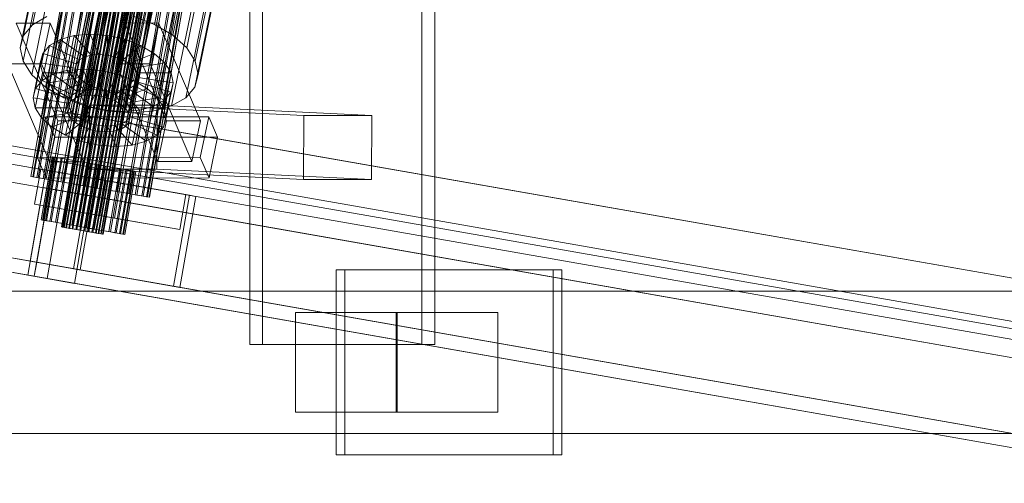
# Model space of a CAD drawing. Header units: millimetres. Extents: x -4395 to 65662, y -65530 to 6847.
# Tile 631 of 656: x 20058 to 20335, y -18464 to -18334. Entities that reach past the tile are written whole.
import ezdxf

# ---------------------------------------------------------------- set-up
doc = ezdxf.new("R2010")
doc.units = ezdxf.units.MM
doc.layers.add('superior_C02', color=7, linetype='Continuous', lineweight=0)
doc.layers.add('superior_C07', color=7, linetype='Continuous', lineweight=0)

msp = doc.modelspace()

# ---------------------------------------------------------------- linework, layer by layer
at = {"layer": 'superior_C02'}
for p, q in [((20122.893, -17575), (20122.893, -18425)), ((20126.47, -18425), (20126.47, -17575)), ((20171.385, -18425), (20171.385, -17575)), ((20174.961, -17575), (20174.961, -18425)), ((20074.073, -18355.541), (20118.448, -18141.742)), ((20075.924, -18355.022), (20120.3, -18141.224)), ((20078.073, -18354.844), (20122.448, -18141.045)), ((20080.371, -18355.017), (20124.747, -18141.218)), ((20082.664, -18355.53), (20127.039, -18141.731)), ((20071.735, -18357.434), (20116.11, -18143.635)), ((20072.643, -18356.363), (20117.019, -18142.565)), ((20084.793, -18356.348), (20129.168, -18142.549)), ((20086.614, -18357.415), (20130.99, -18143.617)), ((20071.408, -18358.68), (20115.783, -18144.881)), ((20071.685, -18360.017), (20116.061, -18146.218)), ((20072.548, -18361.352), (20116.924, -18147.554)), ((20088.004, -18358.659), (20132.38, -18144.861)), ((20133.243, -18146.196), (20088.867, -18359.995)), ((20089.145, -18361.332), (20133.52, -18147.533)), ((20073.938, -18362.596), (20118.313, -18148.798)), ((20075.759, -18363.664), (20120.135, -18149.865)), ((20087.909, -18363.648), (20132.284, -18149.85)), ((20088.818, -18362.578), (20133.193, -18148.779)), ((20061.796, -18334.981), (20100.05, -18150.672)), ((20077.889, -18364.482), (20122.264, -18150.683)), ((20080.181, -18364.995), (20124.556, -18151.196)), ((20082.479, -18365.168), (20126.855, -18151.369)), ((20084.628, -18364.989), (20129.003, -18151.191)), ((20086.48, -18364.471), (20130.855, -18150.672)), ((20096.084, -18334.938), (20134.339, -18150.629)), ((20059.23, -18338.003), (20097.485, -18153.694)), ((20101.225, -18337.95), (20139.479, -18153.641)), ((20058.308, -18341.52), (20096.562, -18157.211)), ((20105.147, -18341.461), (20143.401, -18157.152)), ((20059.091, -18345.291), (20097.346, -18160.982)), ((20145.837, -18160.922), (20107.582, -18345.231)), ((20061.526, -18349.061), (20099.781, -18164.752)), ((20108.365, -18349.002), (20146.62, -18164.693)), ((20065.448, -18352.572), (20103.703, -18168.263)), ((20107.443, -18352.519), (20145.698, -18168.21)), ((20070.589, -18355.584), (20108.844, -18171.275)), ((20104.878, -18355.541), (20143.132, -18171.232)), ((20076.599, -18357.893), (20114.853, -18173.584)), ((20083.067, -18359.341), (20121.322, -18175.032)), ((20095.618, -18359.326), (20133.873, -18175.016)), ((20100.844, -18357.863), (20139.099, -18173.554)), ((20089.555, -18359.83), (20127.809, -18175.521)), ((20061.796, -18334.981), (20065.829, -18332.659)), ((20090.074, -18332.629), (20096.084, -18334.938)), ((20066.696, -18334.539), (20057.15, -18334.551)), ((20068.901, -18362.083), (20057.15, -18334.551)), ((20059.23, -18338.003), (20061.796, -18334.981)), ((20064.316, -18346.008), (20066.696, -18334.539)), ((20066.696, -18334.539), (20078.447, -18362.071)), ((20087.696, -18334.513), (20085.316, -18345.981)), ((20097.241, -18334.501), (20087.696, -18334.513)), ((20099.447, -18362.045), (20087.696, -18334.513)), ((20094.861, -18345.969), (20097.241, -18334.501)), ((20096.084, -18334.938), (20101.225, -18337.95)), ((20097.241, -18334.501), (20108.992, -18362.033)), ((20058.308, -18341.52), (20059.23, -18338.003)), ((20073.47, -18338.017), (20069.56, -18339.111)), ((20071.429, -18347.847), (20073.47, -18338.017)), ((20078.005, -18337.64), (20073.47, -18338.017)), ((20073.47, -18338.017), (20078.305, -18343.554)), ((20075.965, -18347.47), (20078.005, -18337.64)), ((20082.858, -18338.005), (20078.005, -18337.64)), ((20078.005, -18337.64), (20080.453, -18343.376)), ((20080.817, -18347.835), (20082.858, -18338.005)), ((20082.858, -18338.005), (20082.752, -18343.549)), ((20087.697, -18339.088), (20082.858, -18338.005)), ((20101.225, -18337.95), (20105.147, -18341.461)), ((20059.091, -18345.291), (20058.308, -18341.52)), ((20064.503, -18350.678), (20066.543, -18340.848)), ((20066.543, -18340.848), (20064.624, -18343.108)), ((20069.56, -18339.111), (20066.543, -18340.848)), ((20066.543, -18340.848), (20075.024, -18344.895)), ((20067.52, -18348.941), (20069.56, -18339.111)), ((20069.56, -18339.111), (20076.453, -18344.073)), ((20087.697, -18339.088), (20085.044, -18344.062)), ((20085.656, -18348.918), (20087.697, -18339.088)), ((20092.192, -18340.816), (20087.173, -18344.88)), ((20092.192, -18340.816), (20087.697, -18339.088)), ((20090.152, -18350.645), (20092.192, -18340.816)), ((20096.037, -18343.069), (20092.192, -18340.816)), ((20105.147, -18341.461), (20107.582, -18345.231)), ((20062.584, -18352.938), (20064.624, -18343.108)), ((20064.624, -18343.108), (20063.934, -18345.739)), ((20064.624, -18343.108), (20074.115, -18345.966)), ((20076.453, -18344.073), (20074.413, -18353.902)), ((20075.024, -18344.895), (20076.453, -18344.073)), ((20078.305, -18343.554), (20076.265, -18353.384)), ((20076.453, -18344.073), (20078.305, -18343.554)), ((20078.305, -18343.554), (20080.453, -18343.376)), ((20080.453, -18343.376), (20078.413, -18353.205)), ((20080.453, -18343.376), (20082.752, -18343.549)), ((20082.752, -18343.549), (20080.712, -18353.378)), ((20082.752, -18343.549), (20085.044, -18344.062)), ((20085.044, -18344.062), (20083.004, -18353.892)), ((20085.044, -18344.062), (20087.173, -18344.88)), ((20096.037, -18343.069), (20088.995, -18345.947)), ((20093.997, -18352.899), (20096.037, -18343.069)), ((20098.971, -18345.695), (20096.037, -18343.069)), ((20054.77, -18346.02), (20064.316, -18346.008)), ((20054.77, -18346.02), (20066.521, -18373.551)), ((20061.526, -18349.061), (20059.091, -18345.291)), ((20061.894, -18355.569), (20063.934, -18345.739)), ((20063.934, -18345.739), (20073.788, -18347.212)), ((20063.934, -18345.739), (20064.52, -18348.56)), ((20076.066, -18373.539), (20064.316, -18346.008)), ((20074.115, -18345.966), (20072.075, -18355.796)), ((20075.024, -18344.895), (20072.984, -18354.725)), ((20073.788, -18347.212), (20074.115, -18345.966)), ((20074.115, -18345.966), (20075.024, -18344.895)), ((20087.173, -18344.88), (20085.133, -18354.71)), ((20085.316, -18345.981), (20094.861, -18345.969)), ((20085.316, -18345.981), (20097.066, -18373.513)), ((20088.995, -18345.947), (20086.955, -18355.777)), ((20087.173, -18344.88), (20088.995, -18345.947)), ((20088.995, -18345.947), (20090.384, -18347.191)), ((20098.971, -18345.695), (20090.384, -18347.191)), ((20106.612, -18373.501), (20094.861, -18345.969)), ((20096.931, -18355.525), (20098.971, -18345.695)), ((20100.793, -18348.515), (20098.971, -18345.695)), ((20107.582, -18345.231), (20108.365, -18349.002)), ((20065.448, -18352.572), (20061.526, -18349.061)), ((20062.48, -18358.39), (20064.52, -18348.56)), ((20064.503, -18350.678), (20067.52, -18348.941)), ((20064.52, -18348.56), (20074.065, -18348.548)), ((20064.52, -18348.56), (20066.342, -18351.38)), ((20066.342, -18351.38), (20074.928, -18349.884)), ((20067.52, -18348.941), (20071.429, -18347.847)), ((20074.413, -18353.902), (20067.52, -18348.941)), ((20071.429, -18347.847), (20075.965, -18347.47)), ((20076.265, -18353.384), (20071.429, -18347.847)), ((20073.788, -18347.212), (20071.748, -18357.042)), ((20074.065, -18348.548), (20072.025, -18358.378)), ((20074.928, -18349.884), (20072.888, -18359.714)), ((20074.065, -18348.548), (20073.788, -18347.212)), ((20074.928, -18349.884), (20074.065, -18348.548)), ((20076.318, -18351.128), (20074.928, -18349.884)), ((20078.413, -18353.205), (20075.965, -18347.47)), ((20075.965, -18347.47), (20080.817, -18347.835)), ((20080.712, -18353.378), (20080.817, -18347.835)), ((20080.817, -18347.835), (20085.656, -18348.918)), ((20083.004, -18353.892), (20085.656, -18348.918)), ((20085.656, -18348.918), (20090.152, -18350.645)), ((20090.384, -18347.191), (20088.344, -18357.021)), ((20089.207, -18358.357), (20091.247, -18348.527)), ((20091.525, -18349.863), (20089.485, -18359.693)), ((20090.384, -18347.191), (20091.247, -18348.527)), ((20091.525, -18349.863), (20091.198, -18351.109)), ((20091.247, -18348.527), (20100.793, -18348.515)), ((20091.247, -18348.527), (20091.525, -18349.863)), ((20101.379, -18351.336), (20091.525, -18349.863)), ((20100.793, -18348.515), (20098.753, -18358.345)), ((20101.379, -18351.336), (20100.793, -18348.515)), ((20108.365, -18349.002), (20107.443, -18352.519)), ((20062.584, -18352.938), (20064.503, -18350.678)), ((20064.302, -18361.21), (20066.342, -18351.38)), ((20072.984, -18354.725), (20064.503, -18350.678)), ((20070.589, -18355.584), (20065.448, -18352.572)), ((20066.342, -18351.38), (20069.275, -18354.006)), ((20069.275, -18354.006), (20076.318, -18351.128)), ((20073.121, -18356.26), (20078.14, -18352.196)), ((20076.318, -18351.128), (20074.278, -18360.958)), ((20078.14, -18352.196), (20076.099, -18362.025)), ((20078.14, -18352.196), (20076.318, -18351.128)), ((20080.269, -18353.014), (20078.14, -18352.196)), ((20085.133, -18354.71), (20090.152, -18350.645)), ((20090.289, -18352.18), (20088.249, -18362.01)), ((20090.289, -18352.18), (20088.86, -18353.003)), ((20091.198, -18351.109), (20089.158, -18360.939)), ((20090.152, -18350.645), (20093.997, -18352.899)), ((20091.198, -18351.109), (20090.289, -18352.18)), ((20098.77, -18356.228), (20090.289, -18352.18)), ((20100.689, -18353.967), (20091.198, -18351.109)), ((20099.338, -18361.166), (20101.379, -18351.336)), ((20100.689, -18353.967), (20101.379, -18351.336)), ((20107.443, -18352.519), (20104.878, -18355.541)), ((20061.894, -18355.569), (20062.584, -18352.938)), ((20072.075, -18355.796), (20062.584, -18352.938)), ((20067.235, -18363.836), (20069.275, -18354.006)), ((20069.275, -18354.006), (20073.121, -18356.26)), ((20072.984, -18354.725), (20072.075, -18355.796)), ((20074.413, -18353.902), (20072.984, -18354.725)), ((20074.073, -18355.541), (20075.924, -18355.022)), ((20076.265, -18353.384), (20074.413, -18353.902)), ((20075.924, -18355.022), (20078.073, -18354.844)), ((20078.413, -18353.205), (20076.265, -18353.384)), ((20077.616, -18357.987), (20080.269, -18353.014)), ((20078.073, -18354.844), (20080.371, -18355.017)), ((20080.269, -18353.014), (20078.229, -18362.843)), ((20080.712, -18353.378), (20078.413, -18353.205)), ((20082.561, -18353.527), (20080.269, -18353.014)), ((20080.371, -18355.017), (20082.664, -18355.53)), ((20082.561, -18353.527), (20080.521, -18363.357)), ((20083.004, -18353.892), (20080.712, -18353.378)), ((20082.455, -18359.07), (20082.561, -18353.527)), ((20084.86, -18353.7), (20082.561, -18353.527)), ((20084.86, -18353.7), (20082.819, -18363.53)), ((20085.133, -18354.71), (20083.004, -18353.892)), ((20087.008, -18353.521), (20084.86, -18353.7)), ((20087.308, -18359.436), (20084.86, -18353.7)), ((20087.008, -18353.521), (20084.968, -18363.351)), ((20086.955, -18355.777), (20085.133, -18354.71)), ((20088.86, -18353.003), (20086.82, -18362.833)), ((20086.955, -18355.777), (20093.997, -18352.899)), ((20088.86, -18353.003), (20087.008, -18353.521)), ((20091.843, -18359.058), (20087.008, -18353.521)), ((20095.753, -18357.964), (20088.86, -18353.003)), ((20093.997, -18352.899), (20096.931, -18355.525)), ((20098.648, -18363.797), (20100.689, -18353.967)), ((20098.77, -18356.228), (20100.689, -18353.967)), ((20071.748, -18357.042), (20061.894, -18355.569)), ((20062.48, -18358.39), (20061.894, -18355.569)), ((20076.599, -18357.893), (20070.589, -18355.584)), ((20071.081, -18366.09), (20073.121, -18356.26)), ((20071.408, -18358.68), (20071.735, -18357.434)), ((20071.735, -18357.434), (20072.643, -18356.363)), ((20072.075, -18355.796), (20071.748, -18357.042)), ((20071.748, -18357.042), (20072.025, -18358.378)), ((20072.643, -18356.363), (20074.073, -18355.541)), ((20073.121, -18356.26), (20077.616, -18357.987)), ((20075.576, -18367.817), (20077.616, -18357.987)), ((20083.067, -18359.341), (20076.599, -18357.893)), ((20077.616, -18357.987), (20082.455, -18359.07)), ((20077.759, -18357.646), (20077.683, -18375.644)), ((20096.85, -18357.646), (20077.759, -18357.646)), ((20138.152, -18360.514), (20077.759, -18357.646)), ((20082.664, -18355.53), (20084.793, -18356.348)), ((20084.793, -18356.348), (20086.614, -18357.415)), ((20086.614, -18357.415), (20088.004, -18358.659)), ((20088.344, -18357.021), (20086.955, -18355.777)), ((20088.344, -18357.021), (20096.931, -18355.525)), ((20089.207, -18358.357), (20088.344, -18357.021)), ((20091.843, -18359.058), (20095.753, -18357.964)), ((20093.713, -18367.794), (20095.753, -18357.964)), ((20100.844, -18357.863), (20095.618, -18359.326)), ((20095.753, -18357.964), (20098.77, -18356.228)), ((20096.73, -18366.057), (20098.77, -18356.228)), ((20096.774, -18375.644), (20096.85, -18357.646)), ((20096.85, -18357.646), (20157.243, -18360.514)), ((20096.931, -18355.525), (20098.753, -18358.345)), ((20104.878, -18355.541), (20100.844, -18357.863)), ((20072.025, -18358.378), (20062.48, -18358.39)), ((20064.302, -18361.21), (20062.48, -18358.39)), ((20065.548, -18360.939), (20063.167, -18372.408)), ((20072.888, -18359.714), (20064.302, -18361.21)), ((20111.366, -18360.882), (20065.548, -18360.939)), ((20067.996, -18366.675), (20065.548, -18360.939)), ((20074.278, -18360.958), (20067.235, -18363.836)), ((20071.685, -18360.017), (20071.408, -18358.68)), ((20072.548, -18361.352), (20071.685, -18360.017)), ((20072.025, -18358.378), (20072.888, -18359.714)), ((20072.888, -18359.714), (20074.278, -18360.958)), ((20074.278, -18360.958), (20076.099, -18362.025)), ((20080.415, -18368.9), (20082.455, -18359.07)), ((20082.455, -18359.07), (20087.308, -18359.436)), ((20089.555, -18359.83), (20083.067, -18359.341)), ((20085.267, -18369.265), (20087.308, -18359.436)), ((20087.308, -18359.436), (20091.843, -18359.058)), ((20088.004, -18358.659), (20088.867, -18359.995)), ((20088.249, -18362.01), (20089.158, -18360.939)), ((20088.867, -18359.995), (20089.145, -18361.332)), ((20089.158, -18360.939), (20089.485, -18359.693)), ((20089.158, -18360.939), (20098.648, -18363.797)), ((20098.753, -18358.345), (20089.207, -18358.357)), ((20089.485, -18359.693), (20089.207, -18358.357)), ((20089.485, -18359.693), (20099.338, -18361.166)), ((20095.618, -18359.326), (20089.555, -18359.83)), ((20089.803, -18368.888), (20091.843, -18359.058)), ((20098.753, -18358.345), (20099.338, -18361.166)), ((20108.986, -18372.35), (20111.366, -18360.882)), ((20111.366, -18360.882), (20113.814, -18366.618)), ((20138.076, -18378.512), (20138.152, -18360.514)), ((20138.152, -18360.514), (20157.243, -18360.514)), ((20157.243, -18360.514), (20157.167, -18378.512)), ((20067.235, -18363.836), (20064.302, -18361.21)), ((20066.521, -18373.551), (20068.901, -18362.083)), ((20068.901, -18362.083), (20078.447, -18362.071)), ((20076.099, -18362.025), (20071.081, -18366.09)), ((20073.938, -18362.596), (20072.548, -18361.352)), ((20075.759, -18363.664), (20073.938, -18362.596)), ((20078.229, -18362.843), (20075.576, -18367.817)), ((20077.889, -18364.482), (20075.759, -18363.664)), ((20078.447, -18362.071), (20076.066, -18373.539)), ((20076.099, -18362.025), (20078.229, -18362.843)), ((20078.229, -18362.843), (20080.521, -18363.357)), ((20080.521, -18363.357), (20080.415, -18368.9)), ((20080.521, -18363.357), (20082.819, -18363.53)), ((20082.819, -18363.53), (20084.968, -18363.351)), ((20082.819, -18363.53), (20085.267, -18369.265)), ((20084.968, -18363.351), (20086.82, -18362.833)), ((20084.968, -18363.351), (20089.803, -18368.888)), ((20087.909, -18363.648), (20086.48, -18364.471)), ((20086.82, -18362.833), (20088.249, -18362.01)), ((20086.82, -18362.833), (20093.713, -18367.794)), ((20088.818, -18362.578), (20087.909, -18363.648)), ((20088.249, -18362.01), (20096.73, -18366.057)), ((20089.145, -18361.332), (20088.818, -18362.578)), ((20098.648, -18363.797), (20096.73, -18366.057)), ((20097.066, -18373.513), (20099.447, -18362.045)), ((20099.338, -18361.166), (20098.648, -18363.797)), ((20099.447, -18362.045), (20108.992, -18362.033)), ((20108.992, -18362.033), (20106.612, -18373.501)), ((20071.081, -18366.09), (20067.235, -18363.836)), ((20075.576, -18367.817), (20071.081, -18366.09)), ((20080.181, -18364.995), (20077.889, -18364.482)), ((20082.479, -18365.168), (20080.181, -18364.995)), ((20084.628, -18364.989), (20082.479, -18365.168)), ((20086.48, -18364.471), (20084.628, -18364.989)), ((20096.73, -18366.057), (20093.713, -18367.794)), ((20065.616, -18378.143), (20067.996, -18366.675)), ((20067.996, -18366.675), (20113.814, -18366.618)), ((20080.415, -18368.9), (20075.576, -18367.817)), ((20085.267, -18369.265), (20080.415, -18368.9)), ((20089.803, -18368.888), (20085.267, -18369.265)), ((20093.713, -18367.794), (20089.803, -18368.888)), ((20113.814, -18366.618), (20111.434, -18378.086)), ((20063.167, -18372.408), (20108.986, -18372.35)), ((20063.167, -18372.408), (20065.616, -18378.143)), ((20076.066, -18373.539), (20066.521, -18373.551)), ((20106.612, -18373.501), (20097.066, -18373.513)), ((20111.434, -18378.086), (20108.986, -18372.35)), ((20077.683, -18375.644), (20096.774, -18375.644)), ((20138.076, -18378.512), (20077.683, -18375.644)), ((20157.167, -18378.512), (20096.774, -18375.644)), ((20111.434, -18378.086), (20065.616, -18378.143)), ((20157.167, -18378.512), (20138.076, -18378.512)), ((20208.346, -18404), (20147.255, -18404)), ((20147.255, -18404), (20147.255, -18456)), ((20149.64, -18404), (20147.255, -18404)), ((20149.64, -18456), (20149.64, -18404)), ((20149.64, -18404), (20210.731, -18404)), ((20208.346, -18456), (20208.346, -18404)), ((20208.346, -18404), (20210.731, -18404)), ((20210.731, -18404), (20210.731, -18456)), ((20484.747, -18410), (19339.287, -18410)), ((19351.209, -18410), (20496.669, -18410)), ((20539.887, -18410), (19394.427, -18410)), ((19409.329, -18410), (20554.789, -18410)), ((20164.438, -18416), (20135.801, -18416)), ((20135.801, -18416), (20135.801, -18444)), ((20164.079, -18416), (20135.801, -18416)), ((20164.079, -18444), (20164.079, -18416)), ((20164.079, -18416), (20192.715, -18416)), ((20164.438, -18444), (20164.438, -18416)), ((20164.438, -18416), (20192.715, -18416)), ((20192.715, -18416), (20192.715, -18444)), ((20122.893, -18425), (20171.385, -18425)), ((20122.893, -18425), (20126.47, -18425)), ((20174.961, -18425), (20126.47, -18425)), ((20174.961, -18425), (20171.385, -18425)), ((20135.801, -18444), (20164.438, -18444)), ((20135.801, -18444), (20164.079, -18444)), ((20192.715, -18444), (20164.079, -18444)), ((20192.715, -18444), (20164.438, -18444)), ((19339.287, -18450), (20484.747, -18450)), ((19351.209, -18450), (20496.669, -18450)), ((19394.427, -18450), (20539.887, -18450)), ((19409.329, -18450), (20554.789, -18450)), ((20147.255, -18456), (20208.346, -18456)), ((20147.255, -18456), (20149.64, -18456)), ((20210.731, -18456), (20149.64, -18456)), ((20210.731, -18456), (20208.346, -18456))]:
    msp.add_line(p, q, dxfattribs=at)
at = {"layer": 'superior_C07'}
for p, q in [((20138.414, -17992.73), (20065.887, -18406.421)), ((20073.546, -18407.764), (20146.072, -17994.073)), ((20137.247, -18007.755), (20069.901, -18391.896)), ((20137.272, -18007.759), (20069.926, -18391.9)), ((20137.448, -18007.79), (20070.102, -18391.931)), ((20070.177, -18391.944), (20137.523, -18007.803)), ((20137.868, -18007.864), (20070.522, -18392.005)), ((20137.989, -18007.885), (20070.643, -18392.026)), ((20138.491, -18007.973), (20071.145, -18392.114)), ((20138.654, -18008.001), (20071.308, -18392.143)), ((20139.292, -18008.113), (20071.946, -18392.254)), ((20139.491, -18008.148), (20072.144, -18392.289)), ((20140.241, -18008.28), (20072.895, -18392.421)), ((20140.468, -18008.319), (20073.121, -18392.461)), ((20141.302, -18008.466), (20073.955, -18392.607)), ((20141.547, -18008.509), (20074.201, -18392.65)), ((20142.433, -18008.664), (20075.086, -18392.805)), ((20142.688, -18008.709), (20075.342, -18392.85)), ((20143.591, -18008.867), (20076.245, -18393.008)), ((20143.846, -18008.912), (20076.5, -18393.053)), ((20144.732, -18009.067), (20077.386, -18393.208)), ((20144.978, -18009.11), (20077.631, -18393.251)), ((20145.812, -18009.256), (20078.465, -18393.397)), ((20146.038, -18009.296), (20078.692, -18393.437)), ((20146.789, -18009.428), (20079.442, -18393.569)), ((20146.987, -18009.462), (20079.641, -18393.604)), ((20147.625, -18009.574), (20080.279, -18393.715)), ((20147.788, -18009.603), (20080.442, -18393.744)), ((20148.29, -18009.691), (20080.944, -18393.832)), ((20148.411, -18009.712), (20081.065, -18393.853)), ((20148.756, -18009.772), (20081.41, -18393.914)), ((20148.831, -18009.786), (20081.485, -18393.927)), ((20149.007, -18009.816), (20081.661, -18393.958)), ((20149.032, -18009.821), (20081.686, -18393.962)), ((20124.285, -18018.173), (20061.256, -18377.69)), ((20124.357, -18018.185), (20061.328, -18377.702)), ((20124.856, -18018.273), (20061.826, -18377.79)), ((20062.038, -18377.827), (20125.067, -18018.31)), ((20126.046, -18018.482), (20063.016, -18377.998)), ((20126.389, -18018.542), (20063.359, -18378.059)), ((20127.81, -18018.791), (20064.78, -18378.308)), ((20128.271, -18018.872), (20065.242, -18378.389)), ((20130.08, -18019.189), (20067.05, -18378.706)), ((20130.642, -18019.287), (20067.613, -18378.804)), ((20132.769, -18019.66), (20069.74, -18379.177)), ((20133.41, -18019.773), (20070.381, -18379.29)), ((20135.773, -18020.187), (20072.744, -18379.704)), ((20136.47, -18020.309), (20073.441, -18379.826)), ((20138.978, -18020.749), (20075.949, -18380.266)), ((20139.702, -18020.876), (20076.673, -18380.393)), ((20142.26, -18021.324), (20079.231, -18380.841)), ((20142.984, -18021.451), (20079.955, -18380.968)), ((20145.492, -18021.891), (20082.463, -18381.408)), ((20146.189, -18022.013), (20083.16, -18381.53)), ((20148.552, -18022.427), (20085.523, -18381.944)), ((20149.193, -18022.54), (20086.164, -18382.057)), ((20151.32, -18022.913), (20088.291, -18382.429)), ((20151.882, -18023.011), (20088.853, -18382.528)), ((20153.691, -18023.328), (20090.662, -18382.845)), ((20154.153, -18023.409), (20091.123, -18382.926)), ((20155.573, -18023.658), (20092.544, -18383.175)), ((20155.916, -18023.718), (20092.887, -18383.235)), ((20156.895, -18023.89), (20093.866, -18383.407)), ((20157.106, -18023.927), (20094.077, -18383.444)), ((20157.605, -18024.015), (20094.576, -18383.531)), ((20157.677, -18024.027), (20094.648, -18383.544)), ((19844.001, -18342.14), (26534.636, -19515.116)), ((26536.474, -19515.438), (19845.839, -18342.462)), ((19886.889, -18349.658), (26577.524, -19522.635)), ((26503.612, -19499.525), (19944.035, -18349.525)), ((19944.954, -18349.686), (26504.531, -19499.686)), ((26579.362, -19522.957), (19888.727, -18349.981)), ((26535.165, -19505.056), (19975.588, -18355.056)), ((19976.507, -18355.217), (26536.084, -19505.217)), ((20061.091, -18401.519), (20068.516, -18359.165)), ((20070.354, -18359.487), (20062.929, -18401.841)), ((20068.516, -18359.165), (26440.867, -19476.341)), ((20068.516, -18359.165), (20070.354, -18359.487)), ((26442.705, -19476.664), (20070.354, -18359.487)), ((19840.375, -18362.824), (26531.01, -19535.801)), ((26468.717, -19493.407), (20040.198, -18366.384)), ((20041.117, -18366.545), (26469.636, -19493.568)), ((26530.319, -19539.741), (19839.684, -18366.764)), ((19841.522, -18367.086), (26532.157, -19540.063)), ((20032.329, -18367.035), (26479.571, -19497.34)), ((26490.293, -19499.22), (20043.051, -18368.914)), ((26572.978, -19543.158), (19882.343, -18370.182)), ((26479.053, -19500.295), (20031.811, -18369.989)), ((20042.533, -18371.869), (26489.775, -19502.175)), ((19881.652, -18374.122), (26572.287, -19547.098)), ((26573.206, -19547.259), (19882.571, -18374.283)), ((19884.41, -18374.605), (26575.045, -19547.582)), ((20067.289, -18372.148), (20064.181, -18389.878)), ((20067.339, -18372.157), (20064.231, -18389.887)), ((20067.692, -18372.219), (20064.583, -18389.948)), ((20064.733, -18389.975), (20067.841, -18372.245)), ((20068.532, -18372.366), (20065.423, -18390.096)), ((20068.774, -18372.409), (20065.666, -18390.138)), ((20069.777, -18372.584), (20066.669, -18390.314)), ((20070.103, -18372.642), (20066.994, -18390.371)), ((20067.339, -18372.157), (20067.289, -18372.148)), ((20067.289, -18372.148), (20067.692, -18372.219)), ((20067.841, -18372.245), (20067.339, -18372.157)), ((20067.692, -18372.219), (20068.532, -18372.366)), ((20068.774, -18372.409), (20067.841, -18372.245)), ((20071.379, -18372.865), (20068.271, -18390.595)), ((20068.532, -18372.366), (20069.777, -18372.584)), ((20071.776, -18372.935), (20068.668, -18390.665)), ((20070.103, -18372.642), (20068.774, -18372.409)), ((20069.777, -18372.584), (20071.379, -18372.865)), ((20071.776, -18372.935), (20070.103, -18372.642)), ((20073.277, -18373.198), (20070.169, -18390.928)), ((20073.73, -18373.278), (20070.622, -18391.007)), ((20071.379, -18372.865), (20073.277, -18373.198)), ((20073.73, -18373.278), (20071.776, -18372.935)), ((20075.398, -18373.57), (20072.29, -18391.3)), ((20075.89, -18373.656), (20072.782, -18391.386)), ((20073.277, -18373.198), (20075.398, -18373.57)), ((20075.89, -18373.656), (20073.73, -18373.278)), ((20077.66, -18373.967), (20074.552, -18391.696)), ((20078.172, -18374.056), (20075.063, -18391.786)), ((20075.398, -18373.57), (20077.66, -18373.967)), ((20078.172, -18374.056), (20075.89, -18373.656)), ((20079.977, -18374.373), (20076.869, -18392.102)), ((20080.488, -18374.462), (20077.38, -18392.192)), ((20077.66, -18373.967), (20079.977, -18374.373)), ((20080.488, -18374.462), (20078.172, -18374.056)), ((20082.259, -18374.773), (20079.151, -18392.502)), ((20082.75, -18374.859), (20079.642, -18392.589)), ((20079.977, -18374.373), (20082.259, -18374.773)), ((20082.75, -18374.859), (20080.488, -18374.462)), ((20082.259, -18374.773), (20084.418, -18375.151)), ((20084.871, -18375.231), (20082.75, -18374.859)), ((20062.36, -18385.498), (20064.087, -18375.648)), ((20064.087, -18375.648), (20086.554, -18379.587)), ((20064.087, -18375.648), (20082.467, -18378.87)), ((20084.418, -18375.151), (20081.31, -18392.881)), ((20084.871, -18375.231), (20081.763, -18392.96)), ((20086.372, -18375.494), (20083.264, -18393.224)), ((20086.769, -18375.564), (20083.661, -18393.293)), ((20084.418, -18375.151), (20086.372, -18375.494)), ((20086.769, -18375.564), (20084.871, -18375.231)), ((20088.046, -18375.787), (20084.938, -18393.517)), ((20088.372, -18375.844), (20085.264, -18393.574)), ((20089.375, -18376.02), (20086.267, -18393.75)), ((20086.372, -18375.494), (20088.046, -18375.787)), ((20089.617, -18376.063), (20086.509, -18393.792)), ((20088.372, -18375.844), (20086.769, -18375.564)), ((20090.308, -18376.184), (20087.2, -18393.913)), ((20090.457, -18376.21), (20087.349, -18393.94)), ((20090.809, -18376.272), (20087.701, -18394.001)), ((20090.86, -18376.281), (20087.751, -18394.01)), ((20088.046, -18375.787), (20089.375, -18376.02)), ((20089.617, -18376.063), (20088.372, -18375.844)), ((20089.375, -18376.02), (20090.308, -18376.184)), ((20090.457, -18376.21), (20089.617, -18376.063)), ((20090.308, -18376.184), (20090.809, -18376.272)), ((20090.86, -18376.281), (20090.457, -18376.21)), ((20090.809, -18376.272), (20090.86, -18376.281)), ((20061.826, -18377.79), (20061.256, -18377.69)), ((20061.256, -18377.69), (20061.328, -18377.702)), ((20061.328, -18377.702), (20062.038, -18377.827)), ((20063.016, -18377.998), (20061.826, -18377.79)), ((20062.038, -18377.827), (20063.359, -18378.059)), ((20064.78, -18378.308), (20063.016, -18377.998)), ((20063.359, -18378.059), (20065.242, -18378.389)), ((20067.05, -18378.706), (20064.78, -18378.308)), ((20065.242, -18378.389), (20067.613, -18378.804)), ((20069.74, -18379.177), (20067.05, -18378.706)), ((20067.613, -18378.804), (20070.381, -18379.29)), ((20072.744, -18379.704), (20069.74, -18379.177)), ((20070.381, -18379.29), (20073.441, -18379.826)), ((20075.949, -18380.266), (20072.744, -18379.704)), ((20073.331, -18403.665), (20077.82, -18378.056)), ((20073.441, -18379.826), (20076.673, -18380.393)), ((20079.659, -18378.378), (20075.169, -18403.987)), ((20079.231, -18380.841), (20075.949, -18380.266)), ((20076.673, -18380.393), (20079.955, -18380.968)), ((20077.82, -18378.056), (20105.904, -18382.979)), ((20077.82, -18378.056), (20079.659, -18378.378)), ((20107.742, -18383.301), (20079.659, -18378.378)), ((20082.467, -18378.87), (20080.74, -18388.72)), ((20104.934, -18382.809), (20082.467, -18378.87)), ((20086.554, -18379.587), (20084.827, -18389.436)), ((20104.934, -18382.809), (20086.554, -18379.587)), ((20060.4, -18405.459), (20064.717, -18380.835)), ((20066.555, -18381.157), (20062.238, -18405.781)), ((20064.717, -18380.835), (20820.291, -18513.299)), ((20064.717, -18380.835), (20066.555, -18381.157)), ((20822.129, -18513.621), (20066.555, -18381.157)), ((20082.463, -18381.408), (20079.231, -18380.841)), ((20079.955, -18380.968), (20083.16, -18381.53)), ((20085.523, -18381.944), (20082.463, -18381.408)), ((20083.16, -18381.53), (20086.164, -18382.057)), ((20088.291, -18382.429), (20085.523, -18381.944)), ((20086.164, -18382.057), (20088.853, -18382.528)), ((20090.662, -18382.845), (20088.291, -18382.429)), ((20088.853, -18382.528), (20091.123, -18382.926)), ((20092.544, -18383.175), (20090.662, -18382.845)), ((20091.123, -18382.926), (20092.887, -18383.235)), ((20093.866, -18383.407), (20092.544, -18383.175)), ((20105.904, -18382.979), (20101.415, -18408.589)), ((20103.207, -18392.659), (20104.934, -18382.809)), ((20107.742, -18383.301), (20105.904, -18382.979)), ((20084.827, -18389.436), (20062.36, -18385.498)), ((20062.36, -18385.498), (20080.74, -18388.72)), ((20092.887, -18383.235), (20094.077, -18383.444)), ((20094.576, -18383.531), (20093.866, -18383.407)), ((20094.077, -18383.444), (20094.648, -18383.544)), ((20094.648, -18383.544), (20094.576, -18383.531)), ((20103.253, -18408.911), (20107.742, -18383.301)), ((20080.74, -18388.72), (20103.207, -18392.659)), ((19999.517, -18390.724), (20755.091, -18523.189)), ((19999.517, -18390.724), (20062.929, -18401.841)), ((20064.583, -18389.948), (20064.181, -18389.878)), ((20064.181, -18389.878), (20064.231, -18389.887)), ((20064.231, -18389.887), (20064.733, -18389.975)), ((20065.423, -18390.096), (20064.583, -18389.948)), ((20064.733, -18389.975), (20065.666, -18390.138)), ((20066.669, -18390.314), (20065.423, -18390.096)), ((20065.666, -18390.138), (20066.994, -18390.371)), ((20068.271, -18390.595), (20066.669, -18390.314)), ((20066.994, -18390.371), (20068.668, -18390.665)), ((20070.169, -18390.928), (20068.271, -18390.595)), ((20068.668, -18390.665), (20070.622, -18391.007)), ((20072.29, -18391.3), (20070.169, -18390.928)), ((20070.622, -18391.007), (20072.782, -18391.386)), ((20074.552, -18391.696), (20072.29, -18391.3)), ((20072.782, -18391.386), (20075.063, -18391.786)), ((20084.827, -18389.436), (20103.207, -18392.659)), ((20070.102, -18391.931), (20069.901, -18391.896)), ((20069.901, -18391.896), (20069.926, -18391.9)), ((20069.926, -18391.9), (20070.177, -18391.944)), ((20070.522, -18392.005), (20070.102, -18391.931)), ((20070.177, -18391.944), (20070.643, -18392.026)), ((20071.145, -18392.114), (20070.522, -18392.005)), ((20070.643, -18392.026), (20071.308, -18392.143)), ((20071.946, -18392.254), (20071.145, -18392.114)), ((20071.308, -18392.143), (20072.144, -18392.289)), ((20072.895, -18392.421), (20071.946, -18392.254)), ((20072.144, -18392.289), (20073.121, -18392.461)), ((20073.955, -18392.607), (20072.895, -18392.421)), ((20073.121, -18392.461), (20074.201, -18392.65)), ((20075.086, -18392.805), (20073.955, -18392.607)), ((20074.201, -18392.65), (20075.342, -18392.85)), ((20076.869, -18392.102), (20074.552, -18391.696)), ((20075.063, -18391.786), (20077.38, -18392.192)), ((20076.245, -18393.008), (20075.086, -18392.805)), ((20075.342, -18392.85), (20076.5, -18393.053)), ((20077.386, -18393.208), (20076.245, -18393.008)), ((20076.5, -18393.053), (20077.631, -18393.251)), ((20079.151, -18392.502), (20076.869, -18392.102)), ((20077.38, -18392.192), (20079.642, -18392.589)), ((20078.465, -18393.397), (20077.386, -18393.208)), ((20077.631, -18393.251), (20078.692, -18393.437)), ((20079.442, -18393.569), (20078.465, -18393.397)), ((20078.692, -18393.437), (20079.641, -18393.604)), ((20081.31, -18392.881), (20079.151, -18392.502)), ((20080.279, -18393.715), (20079.442, -18393.569)), ((20079.641, -18393.604), (20080.442, -18393.744)), ((20079.642, -18392.589), (20081.763, -18392.96)), ((20080.944, -18393.832), (20080.279, -18393.715)), ((20080.442, -18393.744), (20081.065, -18393.853)), ((20081.41, -18393.914), (20080.944, -18393.832)), ((20081.065, -18393.853), (20081.485, -18393.927)), ((20083.264, -18393.224), (20081.31, -18392.881)), ((20081.661, -18393.958), (20081.41, -18393.914)), ((20081.485, -18393.927), (20081.686, -18393.962)), ((20081.686, -18393.962), (20081.661, -18393.958)), ((20081.763, -18392.96), (20083.661, -18393.293)), ((20084.938, -18393.517), (20083.264, -18393.224)), ((20083.661, -18393.293), (20085.264, -18393.574)), ((20086.267, -18393.75), (20084.938, -18393.517)), ((20085.264, -18393.574), (20086.509, -18393.792)), ((20087.2, -18393.913), (20086.267, -18393.75)), ((20086.509, -18393.792), (20087.349, -18393.94)), ((20087.701, -18394.001), (20087.2, -18393.913)), ((20087.349, -18393.94), (20087.751, -18394.01)), ((20087.751, -18394.01), (20087.701, -18394.001)), ((20754.4, -18527.129), (19998.826, -18394.664)), ((19998.826, -18394.664), (20062.238, -18405.781)), ((20065.887, -18406.421), (20028.442, -18399.856)), ((20036.1, -18401.199), (20073.546, -18407.764)), ((26433.442, -19518.695), (20061.091, -18401.519)), ((20061.091, -18401.519), (20062.929, -18401.841)), ((20062.929, -18401.841), (20062.238, -18405.781)), ((20818.503, -18534.306), (20062.929, -18401.841)), ((20062.929, -18401.841), (26435.28, -19519.018)), ((20101.415, -18408.589), (20073.331, -18403.665)), ((20073.331, -18403.665), (20075.169, -18403.987)), ((20075.169, -18403.987), (20103.253, -18408.911)), ((20815.974, -18537.923), (20060.4, -18405.459)), ((20060.4, -18405.459), (20062.238, -18405.781)), ((20062.238, -18405.781), (20817.812, -18538.246)), ((20065.887, -18406.421), (20073.546, -18407.764)), ((20101.415, -18408.589), (20103.253, -18408.911))]:
    msp.add_line(p, q, dxfattribs=at)

doc.saveas('drawing.dxf')
